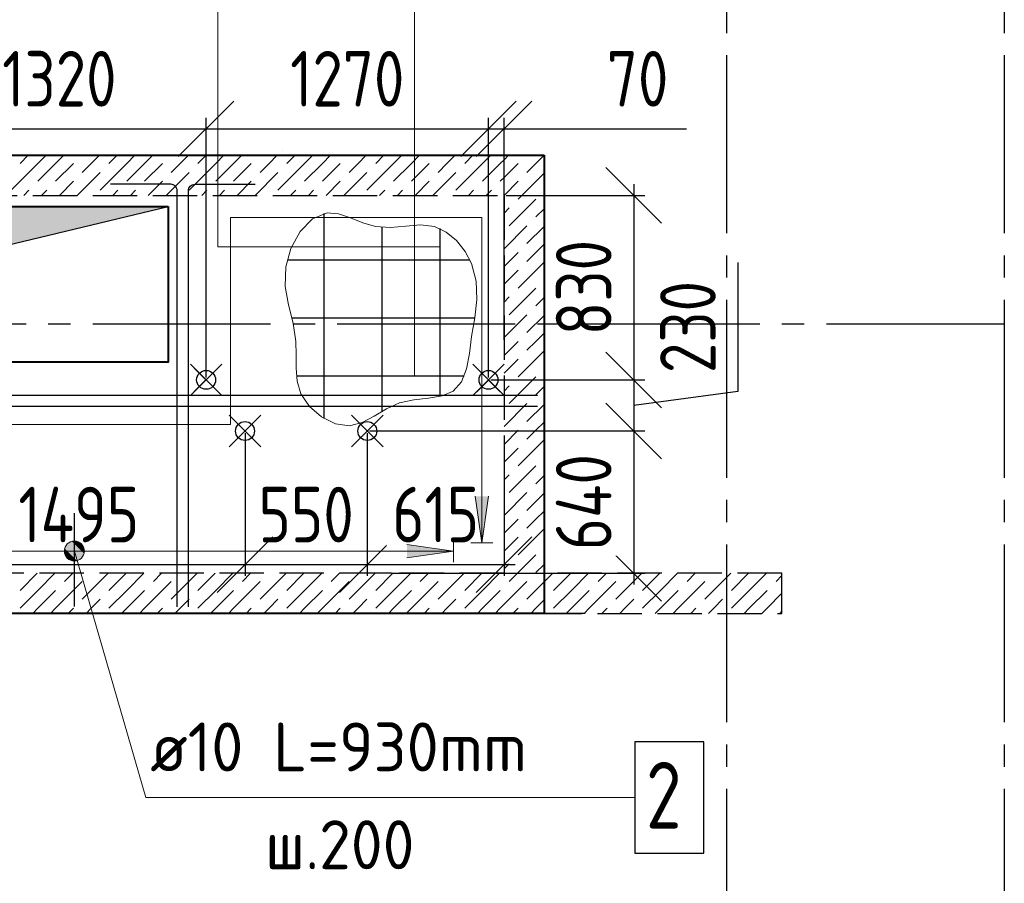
# Model space of a CAD drawing. Header units: millimetres. Extents: x 40580 to 1930067, y -240640 to 81020.
# Tile 574 of 656: x 1352881 to 1357310, y -205649 to -201765. Entities that reach past the tile are written whole.
import ezdxf

# ---------------------------------------------------------------- set-up
doc = ezdxf.new("R2010")
doc.units = ezdxf.units.MM
for name, pattern in [('______2', [270, 200, -70]), ('______5', [1100, 800, -100, 100, -100]), ('CENTER', [2, 1.25, -0.25, 0.25, -0.25])]:
    doc.linetypes.add(name, pattern=pattern)
for name, color, linetype, lineweight in [('Standard', 7, 'Continuous', 25), ('Обрамление проемов стержнями', 7, 'Continuous', 25), ('ОСИ', 7, 'CENTER', 15), ('Основная', 7, 'Continuous', 40), ('Позиционная метка линия выноска', 7, 'Continuous', 13), ('Позиционная метка номер позиции', 7, 'Continuous', 13), ('Примечания', 7, 'Continuous', 13), ('Размерная линия_ общее', 7, 'Continuous', 25)]:
    doc.layers.add(name, color=color, linetype=linetype, lineweight=lineweight)
for name, color, linetype in [('ЖБ Балка Вышележаща', 7, 'Continuous'), ('Тонкие', 7, 'Continuous'), ('ФВ-2', 7, 'Continuous')]:
    doc.layers.add(name, color=color, linetype=linetype)
doc.layers.add('ЖБ Балка Нижележащая', color=7, linetype='______2', true_color=0x656565)
doc.layers.add('ЖБ Стена верхний уровень', color=7, linetype='______2', true_color=0x656565)
doc.styles.add('GOST 2.304', font='isocpeur.ttf', dxfattribs={"width": 0.8})
doc.styles.add('GOST 2.304-81', font='txt')
doc.styles.add('ISOCPEUR', font='isocpeur.ttf')
doc.dimstyles.new('СПДС', dxfattribs={"dimscale": 125, "dimtxt": 250, "dimasz": 250, "dimexe": 50, "dimexo": 10, "dimgap": 100, "dimtad": 1, "dimdec": 0, "dimtxsty": 'GOST 2.304-81', "dimblk": 'OBLIQUE', "dimcen": 250, "dimdle": 50, "dimadec": 0, "dimazin": 2, "dimtfac": 0.75, "dimtdec": 0, "dimtmove": 1, "dimatfit": 3, "dimfxl": 1, "dimtfill": 1, "dimtolj": 1, "dimarcsym": 1})

# ---------------------------------------------------------------- blocks, each defined once
blk = doc.blocks.new('_OBLIQUE')
at = {"color": 0, "linetype": 'ByBlock'}
blk.add_line((-0.5, -0.5), (0.5, 0.5), dxfattribs=at)
blk = doc.blocks.new('*D17394')
at = {"layer": 'Defpoints', "color": 0}
for p in [(1354989.8, -202255.4), (1353719.8, -203384.5), (1354989.8, -203384.7)]:
    blk.add_point(p, dxfattribs=at)
at = {"layer": 'Тонкие', "color": 0, "lineweight": -2}
for p, q in [((1353719.8, -203374.5), (1353719.8, -202205.4)), ((1354989.8, -203374.7), (1354989.8, -202205.4)), ((1353669.8, -202255.4), (1355039.8, -202255.4))]:
    blk.add_line(p, q, dxfattribs=at)
at = {"layer": 'Тонкие', "color": 0, "lineweight": -2, "xscale": 250, "yscale": 250, "zscale": 250, "rotation": 180}
blk.add_blockref('_OBLIQUE', (1353719.8, -202255.4), dxfattribs=at)
at = {"layer": 'Тонкие', "color": 0, "lineweight": -2, "xscale": 250, "yscale": 250, "zscale": 250}
blk.add_blockref('_OBLIQUE', (1354989.8, -202255.4), dxfattribs=at)
at = {"layer": 'Тонкие', "color": 0, "insert": (1354354.8, -202030.4), "char_height": 250, "attachment_point": 5, "style": 'GOST 2.304', "bg_fill": 3, "box_fill_scale": 1.1, "bg_fill_color": 256, "bg_fill_true_color": 13158600, "bg_fill_transparency": 0}
blk.add_mtext('\\A1;1270', dxfattribs=at)
blk = doc.blocks.new('*D17397')
at = {"layer": 'Defpoints', "color": 0}
for p in [(1353894.8, -203614.6), (1354444.8, -203614.6), (1354444.8, -204215.5)]:
    blk.add_point(p, dxfattribs=at)
at = {"layer": 'Тонкие', "color": 0, "lineweight": -2}
for p, q in [((1353894.8, -203624.6), (1353894.8, -204265.5)), ((1354444.8, -203624.6), (1354444.8, -204265.5)), ((1353844.8, -204215.5), (1354494.8, -204215.5))]:
    blk.add_line(p, q, dxfattribs=at)
at = {"layer": 'Тонкие', "color": 0, "lineweight": -2, "xscale": 250, "yscale": 250, "zscale": 250, "rotation": 180}
blk.add_blockref('_OBLIQUE', (1353894.8, -204215.5), dxfattribs=at)
at = {"layer": 'Тонкие', "color": 0, "lineweight": -2, "xscale": 250, "yscale": 250, "zscale": 250}
blk.add_blockref('_OBLIQUE', (1354444.8, -204215.5), dxfattribs=at)
at = {"layer": 'Тонкие', "color": 0, "insert": (1354169.8, -203990.5), "char_height": 250, "attachment_point": 5, "style": 'GOST 2.304', "bg_fill": 3, "box_fill_scale": 1.1, "bg_fill_color": 256, "bg_fill_true_color": 13158600, "bg_fill_transparency": 0}
blk.add_mtext('\\A1;550', dxfattribs=at)
blk = doc.blocks.new('*D17398')
at = {"layer": 'Defpoints', "color": 0}
for p in [(1353894.8, -203614.6), (1352399.8, -203667.7), (1353894.8, -204215.5)]:
    blk.add_point(p, dxfattribs=at)
at = {"layer": 'Тонкие', "color": 0, "lineweight": -2}
for p, q in [((1353894.8, -203624.6), (1353894.8, -204265.5)), ((1352399.8, -203677.7), (1352399.8, -204265.5)), ((1352349.8, -204215.5), (1353944.8, -204215.5))]:
    blk.add_line(p, q, dxfattribs=at)
at = {"layer": 'Тонкие', "color": 0, "lineweight": -2, "xscale": 250, "yscale": 250, "zscale": 250, "rotation": 180}
blk.add_blockref('_OBLIQUE', (1352399.8, -204215.5), dxfattribs=at)
at = {"layer": 'Тонкие', "color": 0, "lineweight": -2, "xscale": 250, "yscale": 250, "zscale": 250}
blk.add_blockref('_OBLIQUE', (1353894.8, -204215.5), dxfattribs=at)
at = {"layer": 'Тонкие', "color": 0, "insert": (1353147.3, -203990.5), "char_height": 250, "attachment_point": 5, "style": 'GOST 2.304', "bg_fill": 3, "box_fill_scale": 1.1, "bg_fill_color": 256, "bg_fill_true_color": 13158600, "bg_fill_transparency": 0}
blk.add_mtext('\\A1;1495', dxfattribs=at)
blk = doc.blocks.new('*D17399')
at = {"layer": 'Defpoints', "color": 0}
for p in [(1354444.8, -203614.6), (1355059.8, -203669.5), (1355059.8, -204215.5)]:
    blk.add_point(p, dxfattribs=at)
at = {"layer": 'Тонкие', "color": 0, "lineweight": -2}
for p, q in [((1354444.8, -203624.6), (1354444.8, -204265.5)), ((1355059.8, -203679.5), (1355059.8, -204265.5)), ((1354394.8, -204215.5), (1355109.8, -204215.5))]:
    blk.add_line(p, q, dxfattribs=at)
at = {"layer": 'Тонкие', "color": 0, "lineweight": -2, "xscale": 250, "yscale": 250, "zscale": 250, "rotation": 180}
blk.add_blockref('_OBLIQUE', (1354444.8, -204215.5), dxfattribs=at)
at = {"layer": 'Тонкие', "color": 0, "lineweight": -2, "xscale": 250, "yscale": 250, "zscale": 250}
blk.add_blockref('_OBLIQUE', (1355059.8, -204215.5), dxfattribs=at)
at = {"layer": 'Тонкие', "color": 0, "insert": (1354752.3, -203990.5), "char_height": 250, "attachment_point": 5, "style": 'GOST 2.304', "bg_fill": 3, "box_fill_scale": 1.1, "bg_fill_color": 256, "bg_fill_true_color": 13158600, "bg_fill_transparency": 0}
blk.add_mtext('\\A1;615', dxfattribs=at)
blk = doc.blocks.new('*D17400')
at = {"layer": 'Defpoints', "color": 0}
for p in [(1353719.8, -202255.4), (1352399.8, -202554.7), (1353719.8, -203384.5)]:
    blk.add_point(p, dxfattribs=at)
at = {"layer": 'Тонкие', "color": 0, "lineweight": -2}
for p, q in [((1352399.8, -202544.7), (1352399.8, -202205.4)), ((1353719.8, -203374.5), (1353719.8, -202205.4)), ((1352349.8, -202255.4), (1353769.8, -202255.4))]:
    blk.add_line(p, q, dxfattribs=at)
at = {"layer": 'Тонкие', "color": 0, "lineweight": -2, "xscale": 250, "yscale": 250, "zscale": 250, "rotation": 180}
blk.add_blockref('_OBLIQUE', (1352399.8, -202255.4), dxfattribs=at)
at = {"layer": 'Тонкие', "color": 0, "lineweight": -2, "xscale": 250, "yscale": 250, "zscale": 250}
blk.add_blockref('_OBLIQUE', (1353719.8, -202255.4), dxfattribs=at)
at = {"layer": 'Тонкие', "color": 0, "insert": (1353059.8, -202030.4), "char_height": 250, "attachment_point": 5, "style": 'GOST 2.304', "bg_fill": 3, "box_fill_scale": 1.1, "bg_fill_color": 256, "bg_fill_true_color": 13158600, "bg_fill_transparency": 0}
blk.add_mtext('\\A1;1320', dxfattribs=at)
blk = doc.blocks.new('*D17401')
at = {"layer": 'Defpoints', "color": 0}
for p in [(1355059.8, -202255.4), (1355059.8, -203214.7), (1354989.8, -203384.7)]:
    blk.add_point(p, dxfattribs=at)
at = {"layer": 'Тонкие', "color": 0, "lineweight": -2}
for p, q in [((1354989.8, -203374.7), (1354989.8, -202205.4)), ((1355059.8, -203204.7), (1355059.8, -202205.4)), ((1354939.8, -202255.4), (1355109.8, -202255.4)), ((1355059.8, -202255.4), (1355880.5, -202255.4))]:
    blk.add_line(p, q, dxfattribs=at)
at = {"layer": 'Тонкие', "color": 0, "lineweight": -2, "xscale": 250, "yscale": 250, "zscale": 250}
blk.add_blockref('_OBLIQUE', (1354989.8, -202255.4), dxfattribs=at)
at = {"layer": 'Тонкие', "color": 0, "lineweight": -2, "xscale": 250, "yscale": 250, "zscale": 250, "rotation": 180}
blk.add_blockref('_OBLIQUE', (1355059.8, -202255.4), dxfattribs=at)
at = {"layer": 'Тонкие', "color": 0, "insert": (1355660.5, -202030.4), "char_height": 250, "attachment_point": 5, "style": 'GOST 2.304', "bg_fill": 3, "box_fill_scale": 1.1, "bg_fill_color": 256, "bg_fill_true_color": 13158600, "bg_fill_transparency": 0}
blk.add_mtext('\\A1;70', dxfattribs=at)
blk = doc.blocks.new('*D17408')
at = {"layer": 'Defpoints', "color": 0}
for p in [(1354444.8, -203614.6), (1355059.8, -204254.6), (1355643.2, -204254.6)]:
    blk.add_point(p, dxfattribs=at)
at = {"layer": 'Тонкие', "color": 0, "lineweight": -2}
for p, q in [((1355643.2, -203564.6), (1355643.2, -204304.6)), ((1354454.8, -203614.6), (1355693.2, -203614.6)), ((1355069.8, -204254.6), (1355693.2, -204254.6))]:
    blk.add_line(p, q, dxfattribs=at)
at = {"layer": 'Тонкие', "color": 0, "lineweight": -2, "xscale": 250, "yscale": 250, "zscale": 250}
for p, rotation in [((1355643.2, -203614.6), 90), ((1355643.2, -204254.6), 270)]:
    blk.add_blockref('_OBLIQUE', p, dxfattribs=dict(at, rotation=rotation))
at = {"layer": 'Тонкие', "color": 0, "insert": (1355418.2, -203934.6), "char_height": 250, "attachment_point": 5, "rotation": 90, "style": 'GOST 2.304', "bg_fill": 3, "box_fill_scale": 1.1, "bg_fill_color": 256, "bg_fill_true_color": 13158600, "bg_fill_transparency": 0}
blk.add_mtext('\\A1;640', dxfattribs=at)
blk = doc.blocks.new('*D17559')
at = {"layer": 'Defpoints', "color": 0}
for p in [(1355059.8, -202554.7), (1354989.8, -203384.7), (1355643.3, -203384.7)]:
    blk.add_point(p, dxfattribs=at)
at = {"layer": 'Тонкие', "color": 0, "lineweight": -2}
for p, q in [((1355643.3, -202504.7), (1355643.3, -203434.7)), ((1355069.8, -202554.7), (1355693.3, -202554.7)), ((1354999.8, -203384.7), (1355693.3, -203384.7))]:
    blk.add_line(p, q, dxfattribs=at)
at = {"layer": 'Тонкие', "color": 0, "lineweight": -2, "xscale": 250, "yscale": 250, "zscale": 250}
for p, rotation in [((1355643.3, -202554.7), 90), ((1355643.3, -203384.7), 270)]:
    blk.add_blockref('_OBLIQUE', p, dxfattribs=dict(at, rotation=rotation))
at = {"layer": 'Тонкие', "color": 0, "insert": (1355418.3, -202969.7), "char_height": 250, "attachment_point": 5, "rotation": 90, "style": 'GOST 2.304', "bg_fill": 3, "box_fill_scale": 1.1, "bg_fill_color": 256, "bg_fill_true_color": 13158600, "bg_fill_transparency": 0}
blk.add_mtext('\\A1;830', dxfattribs=at)
blk = doc.blocks.new('*D17560')
at = {"layer": 'Defpoints', "color": 0}
for p in [(1354989.8, -203384.7), (1354444.8, -203614.6), (1355643.3, -203614.6)]:
    blk.add_point(p, dxfattribs=at)
at = {"layer": 'Тонкие', "color": 0, "lineweight": -2}
for p, q in [((1356111.9, -202857), (1356111.9, -203437)), ((1355643.3, -203334.7), (1355643.3, -203664.6)), ((1354999.8, -203384.7), (1355693.3, -203384.7)), ((1356111.9, -203437), (1355643.3, -203499.7)), ((1354454.8, -203614.6), (1355693.3, -203614.6))]:
    blk.add_line(p, q, dxfattribs=at)
at = {"layer": 'Тонкие', "color": 0, "lineweight": -2, "xscale": 250, "yscale": 250, "zscale": 250}
for p, rotation in [((1355643.3, -203384.7), 90), ((1355643.3, -203614.6), 270)]:
    blk.add_blockref('_OBLIQUE', p, dxfattribs=dict(at, rotation=rotation))
at = {"layer": 'Тонкие', "color": 0, "insert": (1355886.9, -203147), "char_height": 250, "attachment_point": 5, "rotation": 90, "style": 'GOST 2.304', "bg_fill": 3, "box_fill_scale": 1.1, "bg_fill_color": 256, "bg_fill_true_color": 13158600, "bg_fill_transparency": 0}
blk.add_mtext('\\A1;230', dxfattribs=at)

msp = doc.modelspace()

# ---------------------------------------------------------------- linework, layer by layer
at = {"color": 7, "linetype": 'Continuous', "lineweight": 13, "transparency": 33554687}
msp.add_line((1353448.3, -205262.9), (1355380.3, -205262.9), dxfattribs=at)
at = {"color": 7, "linetype": 'Continuous', "lineweight": 25, "transparency": 33554687}
msp.add_lwpolyline([(1355648.3, -205512.9), (1355958.3, -205512.9), (1355958.3, -205012.9), (1355648.3, -205012.9), (1355648.3, -205512.9)], dxfattribs=at)
at = {"layer": 'Standard', "color": 251, "linetype": 'Continuous', "lineweight": -3, "true_color": 0x656565, "transparency": 33554687}
for p, q in [((1354554.2, -204434.7), (1354429.2, -204434.7)), ((1354569.2, -204434.7), (1354694.2, -204434.7)), ((1354569.2, -204434.7), (1354610.1, -204434.7))]:
    msp.add_line(p, q, dxfattribs=at)
at = {"layer": 'ЖБ Балка Вышележаща', "color": 7, "linetype": 'Continuous', "lineweight": -3, "transparency": 33554687}
msp.add_line((1355204.8, -204434.7), (1355124.8, -204434.7), dxfattribs=at)
at = {"layer": 'ЖБ Балка Нижележащая', "color": 251, "linetype": '______2', "lineweight": -3, "true_color": 0x656565, "transparency": 33554687}
msp.add_line((1355424.8, -204434.7), (1355204.8, -204434.7), dxfattribs=at)
at = {"layer": 'ЖБ Стена верхний уровень', "color": 9, "linetype": 'Continuous', "lineweight": -3, "true_color": 0xc7c7c7, "transparency": 33554687}
for p, q in [((1355919.9, -204254.7), (1355883, -204291.6)), ((1356079.9, -204254.7), (1355963, -204371.6)), ((1356159.9, -204254.7), (1356083, -204331.6)), ((1356163, -204331.6), (1356239.9, -204254.7)), ((1356309.8, -204264.7), (1356283, -204291.6)), ((1355843, -204411.6), (1355963, -204291.6)), ((1356163, -204331.6), (1356083, -204411.6)), ((1356243, -204331.6), (1356163, -204411.6)), ((1356243, -204411.6), (1356309.8, -204344.7)), ((1352963, -204411.6), (1352939.9, -204434.7)), ((1353043, -204411.6), (1353019.9, -204434.7)), ((1353123, -204411.6), (1353099.9, -204434.7)), ((1353179.9, -204434.7), (1353203, -204411.6)), ((1353203, -204411.6), (1353243, -204371.6)), ((1353363, -204411.6), (1353339.9, -204434.7)), ((1353443, -204411.6), (1353419.9, -204434.7)), ((1353523, -204411.6), (1353499.9, -204434.7)), ((1353579.9, -204434.7), (1353603, -204411.6)), ((1353603, -204411.6), (1353643, -204371.6)), ((1353763, -204411.6), (1353739.9, -204434.7)), ((1353843, -204411.6), (1353819.9, -204434.7)), ((1353923, -204411.6), (1353899.9, -204434.7)), ((1353979.9, -204434.7), (1354003, -204411.6)), ((1354003, -204411.6), (1354043, -204371.6)), ((1354163, -204411.6), (1354139.9, -204434.7)), ((1354243, -204411.6), (1354219.9, -204434.7)), ((1354323, -204411.6), (1354299.9, -204434.7)), ((1354379.9, -204434.7), (1354403, -204411.6)), ((1354563, -204411.6), (1354539.9, -204434.7)), ((1354643, -204411.6), (1354619.9, -204434.7)), ((1354723, -204411.6), (1354699.9, -204434.7)), ((1354779.9, -204434.7), (1354803, -204411.6)), ((1354963, -204411.6), (1354939.9, -204434.7)), ((1355043, -204411.6), (1355019.9, -204434.7)), ((1355123, -204411.6), (1355099.9, -204434.7)), ((1355179.9, -204434.7), (1355203, -204411.6)), ((1355363, -204411.6), (1355339.9, -204434.7)), ((1355443, -204411.6), (1355419.9, -204434.7)), ((1355523, -204411.6), (1355499.9, -204434.7)), ((1355579.9, -204434.7), (1355603, -204411.6)), ((1355763, -204411.6), (1355739.9, -204434.7)), ((1355843, -204411.6), (1355819.9, -204434.7)), ((1355923, -204411.6), (1355899.9, -204434.7)), ((1355979.9, -204434.7), (1356003, -204411.6)), ((1356003, -204411.6), (1356043, -204371.6)), ((1356163, -204411.6), (1356139.9, -204434.7)), ((1356243, -204411.6), (1356219.9, -204434.7)), ((1356309.8, -204424.7), (1356299.9, -204434.7))]:
    msp.add_line(p, q, dxfattribs=at)
at = {"layer": 'ЖБ Стена верхний уровень', "color": 251, "linetype": '______2', "lineweight": -3, "true_color": 0x656565, "transparency": 33554687}
for p, q in [((1356309.8, -204434.7), (1356309.8, -204254.7)), ((1351159.8, -204434.7), (1356309.8, -204434.7))]:
    msp.add_line(p, q, dxfattribs=at)
at = {"layer": 'ОСИ', "color": 8, "linetype": '______5', "lineweight": -3, "transparency": 33554687}
msp.add_line((1357309.8, -198624.7), (1357309.8, -232064.6), dxfattribs=at)

# ---------------------------------------------------------------- texts
at = {"color": 7, "linetype": 'Continuous', "lineweight": 13, "transparency": 33554687, "attachment_point": 7, "style": 'ISOCPEUR'}
for s, insert, char_height, width in [('\\W0.96;ø10 L=930mm ', (1353468.3, -205145.5), 220, 1997.586), ('\\W0.78;2', (1355698.3, -205402.9), 300, 326.834), ('\\W0.95;ш.200 ', (1353985.3, -205585.5), 220, 962.821)]:
    msp.add_mtext(s, dxfattribs=dict(at, insert=insert, char_height=char_height, width=width))

# ---------------------------------------------------------------- dimensions: what is measured, and where the dimension line sits
at = {"layer": 'Тонкие'}
for base, p1, p2, picture, middle in [((1354989.8, -202255.4), (1353719.8, -203384.5), (1354989.8, -203384.7), '*D17394', (1354354.8, -202255.4)), ((1354444.8, -204215.5), (1353894.8, -203614.6), (1354444.8, -203614.6), '*D17397', (1354169.8, -204215.5))]:
    dim = msp.add_linear_dim(base=base, p1=p1, p2=p2, dimstyle='СПДС', override={"dimscale": 1, "dimtxsty": 'GOST 2.304'}, dxfattribs=at)
    dim.commit()
    dim.dimension.update_dxf_attribs({"geometry": picture, "text_midpoint": middle, "dimtype": 160})

# ---------------------------------------------------------------- next in the draw order: linework, layer by layer
at = {"layer": 'ЖБ Стена верхний уровень', "color": 9, "linetype": 'Continuous', "lineweight": -3, "true_color": 0xc7c7c7, "transparency": 33554687}
for p, q in [((1354003, -202411.6), (1354039.9, -202374.6)), ((1354119.9, -202374.6), (1354083, -202411.6)), ((1354199.9, -202374.6), (1354163, -202411.6)), ((1354243, -202411.6), (1354279.9, -202374.6)), ((1354403, -202411.6), (1354439.9, -202374.6)), ((1354519.9, -202374.6), (1354483, -202411.6)), ((1354599.9, -202374.6), (1354563, -202411.6)), ((1354643, -202411.6), (1354679.9, -202374.6)), ((1354803, -202411.6), (1354839.9, -202374.6)), ((1353963, -202451.6), (1354003, -202411.6)), ((1354163, -202411.6), (1354043, -202531.6)), ((1354243, -202411.6), (1354163, -202491.6)), ((1354323, -202411.6), (1354243, -202491.6)), ((1354363, -202451.6), (1354403, -202411.6)), ((1354563, -202411.6), (1354443, -202531.6)), ((1354643, -202411.6), (1354563, -202491.6)), ((1354723, -202411.6), (1354643, -202491.6)), ((1354763, -202451.6), (1354803, -202411.6)), ((1354043, -202451.6), (1353939.9, -202554.7)), ((1354443, -202451.6), (1354339.9, -202554.7)), ((1354323, -202491.6), (1354259.9, -202554.7)), ((1354723, -202491.6), (1354659.9, -202554.7)), ((1354123, -202531.6), (1354099.9, -202554.7)), ((1354179.9, -202554.7), (1354203, -202531.6)), ((1354523, -202531.6), (1354499.9, -202554.7)), ((1354579.9, -202554.7), (1354603, -202531.6)), ((1354159.9, -204254.7), (1354083, -204331.6)), ((1354163, -204331.6), (1354239.9, -204254.7)), ((1354163, -204331.6), (1354083, -204411.6)), ((1354243, -204331.6), (1354163, -204411.6))]:
    msp.add_line(p, q, dxfattribs=at)
at = {"layer": 'Позиционная метка номер позиции', "color": 7, "linetype": 'Continuous', "lineweight": -3, "transparency": 33554687}
msp.add_line((1354249.1, -202636.4), (1354249.1, -203558.1), dxfattribs=at)
at = {"layer": 'Примечания', "color": 7, "linetype": 'Continuous', "lineweight": 13, "transparency": 33554687}
msp.add_line((1354063.4, -202355.1), (1354063.4, -202355.1), dxfattribs=at)
msp.add_line((1354063.4, -202355.1), (1354063.4, -202355.1), dxfattribs=at)
msp.add_line((1354063.4, -202355.1), (1354063.4, -202355.1), dxfattribs=at)

# ---------------------------------------------------------------- next in the draw order: dimensions: what is measured, and where the dimension line sits
at = {"layer": 'Тонкие'}
for base, p1, p2, picture, middle in [((1353719.8, -202255.4), (1352399.8, -202554.7), (1353719.8, -203384.5), '*D17400', (1353059.8, -202255.4)), ((1355059.8, -202255.4), (1354989.8, -203384.7), (1355059.8, -203214.7), '*D17401', (1355660.5, -202267)), ((1353894.8, -204215.5), (1352399.8, -203667.7), (1353894.8, -203614.6), '*D17398', (1353147.3, -204215.5)), ((1355059.8, -204215.5), (1354444.8, -203614.6), (1355059.8, -203669.5), '*D17399', (1354752.3, -204215.5))]:
    dim = msp.add_linear_dim(base=base, p1=p1, p2=p2, dimstyle='СПДС', override={"dimscale": 1, "dimtxsty": 'GOST 2.304'}, dxfattribs=at)
    dim.commit()
    dim.dimension.update_dxf_attribs({"geometry": picture, "text_midpoint": middle, "dimtype": 160})

# ---------------------------------------------------------------- next in the draw order: hatches: boundary and pattern name
at = {"layer": 'Позиционная метка номер позиции', "linetype": 'Continuous', "lineweight": 13, "transparency": 33554687}
for points in [[(1353159.1, -204186.5), (1353095.5, -204122.8), (1353084, -204143.2)], [(1353159.1, -204186.5), (1353084, -204143.2), (1353138.8, -204197.9)], [(1353138.8, -204197.9), (1353084, -204143.2), (1353084, -204166.1)], [(1353170.6, -204166.1), (1353115.9, -204111.4), (1353095.5, -204122.8)], [(1353170.6, -204166.1), (1353095.5, -204122.8), (1353159.1, -204186.5)], [(1353170.6, -204143.2), (1353138.8, -204111.4), (1353115.9, -204111.4)], [(1353170.6, -204143.2), (1353115.9, -204111.4), (1353170.6, -204166.1)], [(1353138.8, -204111.4), (1353170.6, -204143.2), (1353159.1, -204122.8)], [(1353138.8, -204197.9), (1353084, -204166.1), (1353115.9, -204197.9)], [(1353115.9, -204197.9), (1353084, -204166.1), (1353095.5, -204186.5)]]:
    msp.add_hatch(color=7, dxfattribs=at).paths.add_polyline_path(points)
at = {"layer": 'ФВ-2'}
h = msp.add_hatch(color=256, dxfattribs=at)
h.dxf.hatch_style = 1
h.paths.add_polyline_path([(1353159, -202698.7), (1352768.2, -202792.8), (1352449.8, -203304.7), (1352449.8, -202624.7)])
h.paths.add_polyline_path([(1353159, -202698.7), (1352449.8, -202624.7), (1352449.8, -202604.7), (1353549.8, -202604.7)])

# ---------------------------------------------------------------- next in the draw order: linework, layer by layer
at = {"color": 7, "linetype": 'Continuous', "lineweight": 25, "transparency": 33554687}
msp.add_line((1353127.3, -204404.6), (1353127.3, -203984.6), dxfattribs=at)
for centre in [(1353719.8, -203384.5), (1353894.8, -203614.7)]:
    msp.add_circle(centre, 42.5)
at = {"layer": 'ЖБ Стена верхний уровень', "color": 251, "linetype": '______2', "lineweight": -3, "true_color": 0x656565, "transparency": 33554687}
for p, q in [((1355059.8, -202374.6), (1350659.8, -202374.6)), ((1355239.8, -202374.6), (1355059.8, -202374.6))]:
    msp.add_line(p, q, dxfattribs=at)
at = {"layer": 'ЖБ Стена верхний уровень', "color": 9, "linetype": 'Continuous', "lineweight": -3, "true_color": 0xc7c7c7, "transparency": 33554687}
for p, q in [((1352919.9, -202374.6), (1352883, -202411.6)), ((1352999.9, -202374.6), (1352963, -202411.6)), ((1353043, -202411.6), (1353079.9, -202374.6)), ((1353203, -202411.6), (1353239.9, -202374.6)), ((1353319.9, -202374.6), (1353283, -202411.6)), ((1353399.9, -202374.6), (1353363, -202411.6)), ((1353443, -202411.6), (1353479.9, -202374.6)), ((1353603, -202411.6), (1353639.9, -202374.6)), ((1353719.9, -202374.6), (1353683, -202411.6)), ((1353799.9, -202374.6), (1353763, -202411.6)), ((1353843, -202411.6), (1353879.9, -202374.6)), ((1354919.9, -202374.6), (1354883, -202411.6)), ((1355059.8, -202394.7), (1355079.9, -202374.6)), ((1352963, -202411.6), (1352843, -202531.6)), ((1353043, -202411.6), (1352963, -202491.6)), ((1353123, -202411.6), (1353043, -202491.6)), ((1353163, -202451.6), (1353203, -202411.6)), ((1353363, -202411.6), (1353243, -202531.6)), ((1353443, -202411.6), (1353363, -202491.6)), ((1353523, -202411.6), (1353443, -202491.6)), ((1353563, -202451.6), (1353603, -202411.6)), ((1353763, -202411.6), (1353643, -202531.6)), ((1353843, -202411.6), (1353763, -202491.6)), ((1353923, -202411.6), (1353843, -202491.6)), ((1354963, -202411.6), (1354843, -202531.6)), ((1353243, -202451.6), (1353139.9, -202554.7)), ((1353643, -202451.6), (1353539.9, -202554.7)), ((1354843, -202451.6), (1354739.9, -202554.7)), ((1353123, -202491.6), (1353059.9, -202554.7)), ((1353523, -202491.6), (1353459.9, -202554.7)), ((1353923, -202491.6), (1353859.9, -202554.7)), ((1352923, -202531.6), (1352899.9, -202554.7)), ((1352979.9, -202554.7), (1353003, -202531.6)), ((1353323, -202531.6), (1353299.9, -202554.7)), ((1353379.9, -202554.7), (1353403, -202531.6)), ((1353723, -202531.6), (1353699.9, -202554.7)), ((1353779.9, -202554.7), (1353803, -202531.6)), ((1354923, -202531.6), (1354899.9, -202554.7)), ((1352959.9, -204254.7), (1352883, -204331.6)), ((1352963, -204331.6), (1353039.9, -204254.7)), ((1353119.9, -204254.7), (1353083, -204291.6)), ((1353279.9, -204254.7), (1353163, -204371.6)), ((1353359.9, -204254.7), (1353283, -204331.6)), ((1353363, -204331.6), (1353439.9, -204254.7)), ((1353519.9, -204254.7), (1353483, -204291.6)), ((1353679.9, -204254.7), (1353563, -204371.6)), ((1353759.9, -204254.7), (1353683, -204331.6)), ((1353763, -204331.6), (1353839.9, -204254.7)), ((1353919.9, -204254.7), (1353883, -204291.6)), ((1354079.9, -204254.7), (1353963, -204371.6)), ((1354319.9, -204254.7), (1354283, -204291.6)), ((1353043, -204411.6), (1353163, -204291.6)), ((1353443, -204411.6), (1353563, -204291.6)), ((1353843, -204411.6), (1353963, -204291.6)), ((1354243, -204411.6), (1354363, -204291.6)), ((1352963, -204331.6), (1352883, -204411.6)), ((1353043, -204331.6), (1352963, -204411.6)), ((1353363, -204331.6), (1353283, -204411.6)), ((1353443, -204331.6), (1353363, -204411.6)), ((1353763, -204331.6), (1353683, -204411.6)), ((1353843, -204331.6), (1353763, -204411.6))]:
    msp.add_line(p, q, dxfattribs=at)
at = {"layer": 'Обрамление проемов стержнями', "color": 7, "linetype": 'Continuous', "lineweight": 25, "transparency": 33554687}
for points in [[(1353589.9, -204404.7), (1353589.9, -202533.4), (1353589.2, -202528), (1353587.3, -202522.6), (1353584.5, -202517.6), (1353581.1, -202513.4), (1353577, -202510), (1353572, -202507.2), (1353566.5, -202505.4), (1353561.2, -202504.7), (1353289.9, -202504.7)], [(1353589.9, -204404.7), (1353589.9, -202533.4), (1353589.2, -202528), (1353587.3, -202522.6), (1353584.5, -202517.6), (1353581.1, -202513.4), (1353577, -202510), (1353572, -202507.2), (1353566.5, -202505.4), (1353561.2, -202504.7), (1353289.9, -202504.7)], [(1353589.9, -204404.7), (1353589.9, -202533.4), (1353589.2, -202528), (1353587.3, -202522.6), (1353584.5, -202517.6), (1353581.1, -202513.4), (1353577, -202510), (1353572, -202507.2), (1353566.5, -202505.4), (1353561.2, -202504.7), (1353289.9, -202504.7)], [(1353589.9, -204404.7), (1353589.9, -202533.4), (1353589.2, -202528), (1353587.3, -202522.6), (1353584.5, -202517.6), (1353581.1, -202513.4), (1353577, -202510), (1353572, -202507.2), (1353566.5, -202505.4), (1353561.2, -202504.7), (1353289.9, -202504.7)], [(1353639.9, -204404.7), (1353639.9, -202533.4), (1353640.6, -202528), (1353642.4, -202522.6), (1353645.2, -202517.6), (1353648.7, -202513.4), (1353652.8, -202510), (1353657.8, -202507.2), (1353663.3, -202505.4), (1353668.6, -202504.7), (1353939.9, -202504.7)], [(1353639.9, -204404.7), (1353639.9, -202533.4), (1353640.6, -202528), (1353642.4, -202522.6), (1353645.2, -202517.6), (1353648.7, -202513.4), (1353652.8, -202510), (1353657.8, -202507.2), (1353663.3, -202505.4), (1353668.6, -202504.7), (1353939.9, -202504.7)], [(1353639.9, -204404.7), (1353639.9, -202533.4), (1353640.6, -202528), (1353642.4, -202522.6), (1353645.2, -202517.6), (1353648.7, -202513.4), (1353652.8, -202510), (1353657.8, -202507.2), (1353663.3, -202505.4), (1353668.6, -202504.7), (1353939.9, -202504.7)], [(1353639.9, -204404.7), (1353639.9, -202533.4), (1353640.6, -202528), (1353642.4, -202522.6), (1353645.2, -202517.6), (1353648.7, -202513.4), (1353652.8, -202510), (1353657.8, -202507.2), (1353663.3, -202505.4), (1353668.6, -202504.7), (1353939.9, -202504.7)]]:
    msp.add_lwpolyline(points, dxfattribs=at)
at = {"layer": 'Основная', "transparency": 33554687}
msp.add_lwpolyline([(1353549.8, -202604.7), (1353549.8, -203304.7), (1352449.8, -203304.7), (1352449.8, -202604.7)], close=True, dxfattribs=at)
at = {"layer": 'Позиционная метка номер позиции', "color": 7, "linetype": 'Continuous', "lineweight": 13, "transparency": 33554687}
for p, q in [((1353095.5, -204122.8), (1353095.5, -204122.8)), ((1353159.1, -204122.8), (1353159.1, -204122.8)), ((1353095.5, -204186.5), (1353095.5, -204186.5)), ((1353159.1, -204186.5), (1353159.1, -204186.5))]:
    msp.add_line(p, q, dxfattribs=at)
msp.add_lwpolyline([(1353773.1, -200065.8), (1353773.1, -202786.1), (1354770.5, -202786.1)], dxfattribs=at)
msp.add_circle((1353127.3, -204154.6), 45, dxfattribs=at)
at = {"layer": 'Примечания', "color": 7, "linetype": 'Continuous', "lineweight": 13, "transparency": 33554687}
for p, q in [((1353790.5, -203455.3), (1353649.1, -203313.8)), ((1353649.1, -203455.3), (1353790.5, -203313.8)), ((1353965.5, -203685.4), (1353824.1, -203543.9)), ((1353824.1, -203685.4), (1353965.5, -203543.9))]:
    msp.add_line(p, q, dxfattribs=at)
at = {"layer": 'Размерная линия_ общее', "color": 7, "linetype": 'Continuous', "lineweight": 18, "transparency": 33554687}
for p, q in [((1353772.9, -203437.6), (1353666.8, -203331.5)), ((1353666.8, -203437.6), (1353772.9, -203331.5)), ((1353947.9, -203667.7), (1353841.8, -203561.6)), ((1353841.8, -203667.7), (1353947.9, -203561.6))]:
    msp.add_line(p, q, dxfattribs=at)
at = {"layer": 'Тонкие'}
msp.add_line((1352768.2, -202792.8), (1353549.8, -202604.7), dxfattribs=at)

# ---------------------------------------------------------------- next in the draw order: dimensions: what is measured, and where the dimension line sits
dim = msp.add_linear_dim(base=(1355643.2, -204254.6), p1=(1354444.8, -203614.6), p2=(1355059.8, -204254.6), angle=270, dimstyle='СПДС', override={"dimscale": 1, "dimtxsty": 'GOST 2.304'}, dxfattribs=at)
dim.commit()
dim.dimension.update_dxf_attribs({"geometry": '*D17408', "text_midpoint": (1355643.2, -203934.6), "dimtype": 160})

# ---------------------------------------------------------------- next in the draw order: hatches: boundary and pattern name
at = {"layer": 'Позиционная метка линия выноска', "linetype": 'Continuous', "lineweight": 13, "transparency": 33554687}
msp.add_hatch(color=7, dxfattribs=at).paths.add_polyline_path([(1354929.8, -203908.1), (1354959.8, -204118.1), (1354989.8, -203908.1)])
msp.add_hatch(color=7, dxfattribs=at).paths.add_polyline_path([(1354623.2, -204124.7), (1354833.2, -204154.6), (1354623.2, -204184.6)], flags=16)

# ---------------------------------------------------------------- next in the draw order: linework, layer by layer
at = {"layer": 'Standard', "color": 251, "linetype": 'Continuous', "lineweight": -3, "true_color": 0x656565, "transparency": 33554687}
for q in [(1354429.2, -204254.7), (1354679.2, -204254.7), (1355164.8, -204254.7)]:
    msp.add_line((1354554.2, -204254.7), q, dxfattribs=at)
at = {"layer": 'ЖБ Стена верхний уровень', "color": 9, "linetype": 'Continuous', "lineweight": -3, "true_color": 0xc7c7c7, "transparency": 33554687}
for p, q in [((1355203, -203771.6), (1355083, -203891.6)), ((1355059.8, -203834.7), (1355083, -203811.6)), ((1355239.8, -203814.7), (1355203, -203851.6)), ((1355059.8, -203994.7), (1355163, -203891.6)), ((1355239.8, -203894.7), (1355163, -203971.6)), ((1355123, -204011.6), (1355059.8, -204074.7)), ((1355163, -204051.6), (1355203, -204011.6)), ((1355203, -204011.6), (1355239.8, -203974.7)), ((1355239.8, -204054.7), (1355123, -204171.6)), ((1355123, -204091.6), (1355059.8, -204154.7)), ((1355203, -204171.6), (1355119.9, -204254.7)), ((1355059.8, -204234.7), (1355083, -204211.6)), ((1355239.8, -204214.7), (1355203, -204251.6)), ((1354479.9, -204254.7), (1354363, -204371.6)), ((1354559.9, -204254.7), (1354483, -204331.6)), ((1354563, -204331.6), (1354639.9, -204254.7)), ((1354719.9, -204254.7), (1354683, -204291.6)), ((1354879.9, -204254.7), (1354763, -204371.6)), ((1354959.9, -204254.7), (1354883, -204331.6)), ((1354963, -204331.6), (1355039.9, -204254.7)), ((1355119.9, -204254.7), (1355083, -204291.6)), ((1355279.9, -204254.7), (1355163, -204371.6)), ((1355359.9, -204254.7), (1355283, -204331.6)), ((1355363, -204331.6), (1355439.9, -204254.7)), ((1355519.9, -204254.7), (1355483, -204291.6)), ((1355679.9, -204254.7), (1355563, -204371.6)), ((1355759.9, -204254.7), (1355683, -204331.6)), ((1355763, -204331.6), (1355839.9, -204254.7)), ((1354643, -204411.6), (1354763, -204291.6)), ((1355043, -204411.6), (1355163, -204291.6)), ((1355443, -204411.6), (1355563, -204291.6)), ((1354563, -204331.6), (1354483, -204411.6)), ((1354643, -204331.6), (1354563, -204411.6)), ((1354963, -204331.6), (1354883, -204411.6)), ((1355043, -204331.6), (1354963, -204411.6)), ((1355363, -204331.6), (1355283, -204411.6)), ((1355443, -204331.6), (1355363, -204411.6)), ((1355763, -204331.6), (1355683, -204411.6)), ((1355843, -204331.6), (1355763, -204411.6)), ((1354403, -204411.6), (1354443, -204371.6)), ((1354803, -204411.6), (1354843, -204371.6)), ((1355203, -204411.6), (1355243, -204371.6)), ((1355603, -204411.6), (1355643, -204371.6))]:
    msp.add_line(p, q, dxfattribs=at)
at = {"layer": 'ЖБ Стена верхний уровень', "color": 251, "linetype": '______2', "lineweight": -3, "true_color": 0x656565, "transparency": 33554687}
for p, q in [((1355059.8, -204254.7), (1352399.8, -204254.7)), ((1356309.8, -204254.7), (1355239.8, -204254.7))]:
    msp.add_line(p, q, dxfattribs=at)
at = {"layer": 'Позиционная метка линия выноска', "color": 251, "linetype": 'Continuous', "lineweight": 13, "true_color": 0x494949, "transparency": 33554687}
for p, q in [((1354929.8, -203908.1), (1354959.8, -204118.1)), ((1354959.8, -204118.1), (1354989.8, -203908.1)), ((1354623.2, -204124.7), (1354833.2, -204154.6)), ((1354833.2, -204104.6), (1354833.2, -204204.6)), ((1354909.8, -204118.1), (1355009.8, -204118.1)), ((1354833.2, -204154.6), (1354623.2, -204184.6))]:
    msp.add_line(p, q, dxfattribs=at)
at = {"layer": 'Позиционная метка номер позиции', "color": 7, "linetype": 'Continuous', "lineweight": 13, "transparency": 33554687}
msp.add_lwpolyline([(1353127.3, -204154.6), (1353448.3, -205262.9), (1355648.3, -205262.9)], dxfattribs=at)

# ---------------------------------------------------------------- next in the draw order: dimensions: what is measured, and where the dimension line sits
at = {"layer": 'Тонкие'}
dim = msp.add_linear_dim(base=(1355643.3, -203384.7), p1=(1355059.8, -202554.7), p2=(1354989.8, -203384.7), angle=270, dimstyle='СПДС', override={"dimscale": 1, "dimtxsty": 'GOST 2.304'}, dxfattribs=at)
dim.commit()
dim.dimension.update_dxf_attribs({"geometry": '*D17559', "text_midpoint": (1355643.3, -202969.7), "dimtype": 160})

# ---------------------------------------------------------------- next in the draw order: linework, layer by layer
at = {"layer": 'ЖБ Стена верхний уровень', "color": 9, "linetype": 'Continuous', "lineweight": -3, "true_color": 0xc7c7c7, "transparency": 33554687}
for p, q in [((1354999.9, -202374.6), (1354963, -202411.6)), ((1355203, -202411.6), (1355239.8, -202374.7)), ((1355043, -202411.6), (1354963, -202491.6)), ((1355043, -202411.6), (1355059.8, -202394.7)), ((1355123, -202411.6), (1355059.8, -202474.7)), ((1355163, -202451.6), (1355203, -202411.6)), ((1355239.8, -202454.7), (1355139.9, -202554.7)), ((1355059.8, -202474.7), (1355043, -202491.6)), ((1355123, -202491.6), (1355059.9, -202554.7)), ((1354979.9, -202554.7), (1355003, -202531.6)), ((1355059.9, -202554.7), (1355059.8, -202554.7)), ((1355203, -202571.6), (1355083, -202691.6)), ((1355139.9, -202554.7), (1355123, -202571.6)), ((1355059.8, -202634.7), (1355083, -202611.6)), ((1355239.8, -202614.7), (1355203, -202651.6)), ((1355059.8, -202794.7), (1355163, -202691.6)), ((1355239.8, -202694.7), (1355163, -202771.6)), ((1355203, -202811.6), (1355239.8, -202774.7))]:
    msp.add_line(p, q, dxfattribs=at)
at = {"layer": 'ЖБ Стена верхний уровень', "color": 251, "linetype": '______2', "lineweight": -3, "true_color": 0x656565, "transparency": 33554687}
for p, q in [((1355239.8, -202554.7), (1355239.8, -202374.6)), ((1352399.8, -202554.7), (1355059.8, -202554.7))]:
    msp.add_line(p, q, dxfattribs=at)

# ---------------------------------------------------------------- next in the draw order: dimensions: what is measured, and where the dimension line sits
at = {"layer": 'Тонкие'}
dim = msp.add_linear_dim(base=(1355643.3, -203614.6), p1=(1354989.8, -203384.7), p2=(1354444.8, -203614.6), angle=270, dimstyle='СПДС', override={"dimscale": 1, "dimtxsty": 'GOST 2.304'}, dxfattribs=at)
dim.commit()
dim.dimension.update_dxf_attribs({"geometry": '*D17560', "text_midpoint": (1356111.9, -203337), "dimtype": 160})

# ---------------------------------------------------------------- next in the draw order: linework, layer by layer
for centre in [(1354989.8, -203384.7), (1354444.8, -203614.7)]:
    msp.add_circle(centre, 42.5)
at = {"layer": 'ЖБ Стена верхний уровень', "color": 251, "linetype": '______2', "lineweight": -3, "true_color": 0x656565, "transparency": 33554687}
msp.add_line((1355059.8, -202554.7), (1355059.8, -204254.7), dxfattribs=at)
at = {"layer": 'ЖБ Стена верхний уровень', "color": 9, "linetype": 'Continuous', "lineweight": -3, "true_color": 0xc7c7c7, "transparency": 33554687}
for p, q in [((1355123, -202811.6), (1355059.8, -202874.7)), ((1355163, -202851.6), (1355203, -202811.6)), ((1355239.8, -202854.7), (1355123, -202971.6)), ((1355123, -202891.6), (1355059.8, -202954.7)), ((1355203, -202971.6), (1355083, -203091.6)), ((1355059.8, -203034.7), (1355083, -203011.6)), ((1355239.8, -203014.7), (1355203, -203051.6)), ((1355059.8, -203194.7), (1355163, -203091.6)), ((1355239.8, -203094.7), (1355163, -203171.6)), ((1355123, -203211.6), (1355059.8, -203274.7)), ((1355163, -203251.6), (1355203, -203211.6)), ((1355203, -203211.6), (1355239.8, -203174.7)), ((1355239.8, -203254.7), (1355123, -203371.6)), ((1355123, -203291.6), (1355059.8, -203354.7)), ((1355203, -203371.6), (1355083, -203491.6)), ((1355059.8, -203434.7), (1355083, -203411.6)), ((1355239.8, -203414.7), (1355203, -203451.6)), ((1355059.8, -203594.7), (1355163, -203491.6)), ((1355239.8, -203494.7), (1355163, -203571.6)), ((1355123, -203611.6), (1355059.8, -203674.7)), ((1355163, -203651.6), (1355203, -203611.6)), ((1355203, -203611.6), (1355239.8, -203574.7)), ((1355239.8, -203654.7), (1355123, -203771.6)), ((1355123, -203691.6), (1355059.8, -203754.7))]:
    msp.add_line(p, q, dxfattribs=at)
at = {"layer": 'Обрамление проемов стержнями', "color": 7, "linetype": 'Continuous', "lineweight": 25, "transparency": 33554687}
for p, q in [((1355209.8, -203454.7), (1350509.8, -203454.7)), ((1355209.8, -203454.7), (1350509.8, -203454.7)), ((1355209.8, -203454.7), (1350509.8, -203454.7)), ((1355209.8, -203454.7), (1350509.8, -203454.7)), ((1355209.8, -203504.7), (1350509.8, -203504.7)), ((1355209.8, -203504.7), (1350509.8, -203504.7)), ((1355209.8, -203504.7), (1350509.8, -203504.7)), ((1355209.8, -203504.7), (1350509.8, -203504.7))]:
    msp.add_line(p, q, dxfattribs=at)
at = {"layer": 'ОСИ', "color": 8, "linetype": '______5', "lineweight": -3, "transparency": 33554687}
for p, q in [((1356059.8, -198624.7), (1356059.8, -232064.6)), ((1357309.8, -203134.6), (1347581.5, -203134.6))]:
    msp.add_line(p, q, dxfattribs=at)
at = {"layer": 'Основная'}
msp.add_lwpolyline([(1355239.8, -202374.6), (1355239.8, -204434.7), (1350479.8, -204434.7), (1350479.8, -202374.6)], close=True, dxfattribs=at)
at = {"layer": 'Позиционная метка линия выноска', "color": 251, "linetype": 'Continuous', "lineweight": 13, "true_color": 0x494949, "transparency": 33554687}
for points in [[(1354833.2, -204154.6), (1350759.8, -204154.6), (1350759.8, -202654.7), (1351089.8, -202654.7), (1351089.8, -203584.7)], [(1351089.8, -203584.7), (1353829.8, -203584.7), (1353829.8, -202654.7), (1354959.8, -202654.7), (1354959.8, -204118.1)]]:
    msp.add_lwpolyline(points, dxfattribs=at)
at = {"layer": 'Позиционная метка номер позиции', "color": 7, "linetype": 'Continuous', "lineweight": 13, "transparency": 33554687}
msp.add_line((1354656.4, -200065.8), (1354656.4, -203368), dxfattribs=at)
at = {"layer": 'Позиционная метка номер позиции', "color": 7, "linetype": 'Continuous', "lineweight": -3, "transparency": 33554687}
for p, q in [((1354509.8, -202699), (1354509.8, -203527.5)), ((1354770.5, -202703.9), (1354770.5, -203458.8)), ((1354905.6, -202846.6), (1354086.7, -202846.6)), ((1354928.2, -203107.3), (1354105.4, -203107.3)), ((1354880, -203368), (1354126.8, -203368))]:
    msp.add_line(p, q, dxfattribs=at)
at = {"layer": 'Позиционная метка номер позиции', "color": 7, "linetype": '______2', "lineweight": 13, "transparency": 33554687}
msp.add_lwpolyline([(1354913.4, -203189.9), (1354928.4, -203106), (1354937.4, -203022.7), (1354934.4, -202941), (1354913.4, -202861.4), (1354884.8, -202807), (1354846.1, -202758.3), (1354799.6, -202719.8), (1354747.5, -202695.5), (1354684, -202687.8), (1354617.6, -202692.8), (1354549.6, -202699.1), (1354481.5, -202695.5), (1354424.6, -202678.9), (1354369.1, -202656.6), (1354315.4, -202638.3), (1354263.8, -202633.7), (1354199, -202660.6), (1354143.4, -202718), (1354101.6, -202794), (1354078.2, -202876.4), (1354076.1, -202964.1), (1354090.8, -203047.7), (1354110.7, -203129.7), (1354124.1, -203212.8), (1354125.4, -203272.2), (1354125, -203331.9), (1354129.6, -203390.7), (1354146.2, -203447), (1354184.4, -203504.5), (1354238.6, -203551.4), (1354301.4, -203582.1), (1354365.5, -203591), (1354421.9, -203576.7), (1354476, -203548.1), (1354530.9, -203515.2), (1354589.8, -203488.1), (1354654.5, -203473.8), (1354720.3, -203466.2), (1354781.2, -203456.4), (1354831.5, -203435.2), (1354867.9, -203393.5), (1354890.7, -203335), (1354904.3, -203265.3), (1354913.4, -203189.9)], dxfattribs=at)
at = {"layer": 'Примечания', "color": 7, "linetype": 'Continuous', "lineweight": 13, "transparency": 33554687}
for p, q in [((1355060.5, -203455.4), (1354919.1, -203314)), ((1354919.1, -203455.4), (1355060.5, -203314)), ((1354515.5, -203685.4), (1354374.1, -203543.9)), ((1354374.1, -203685.4), (1354515.5, -203543.9))]:
    msp.add_line(p, q, dxfattribs=at)
at = {"layer": 'Размерная линия_ общее', "color": 7, "linetype": 'Continuous', "lineweight": 18, "transparency": 33554687}
for p, q in [((1355042.9, -203437.8), (1354936.8, -203331.7)), ((1354936.8, -203437.8), (1355042.9, -203331.7)), ((1354497.9, -203667.7), (1354391.8, -203561.6)), ((1354391.8, -203667.7), (1354497.9, -203561.6))]:
    msp.add_line(p, q, dxfattribs=at)

doc.saveas('drawing.dxf')
